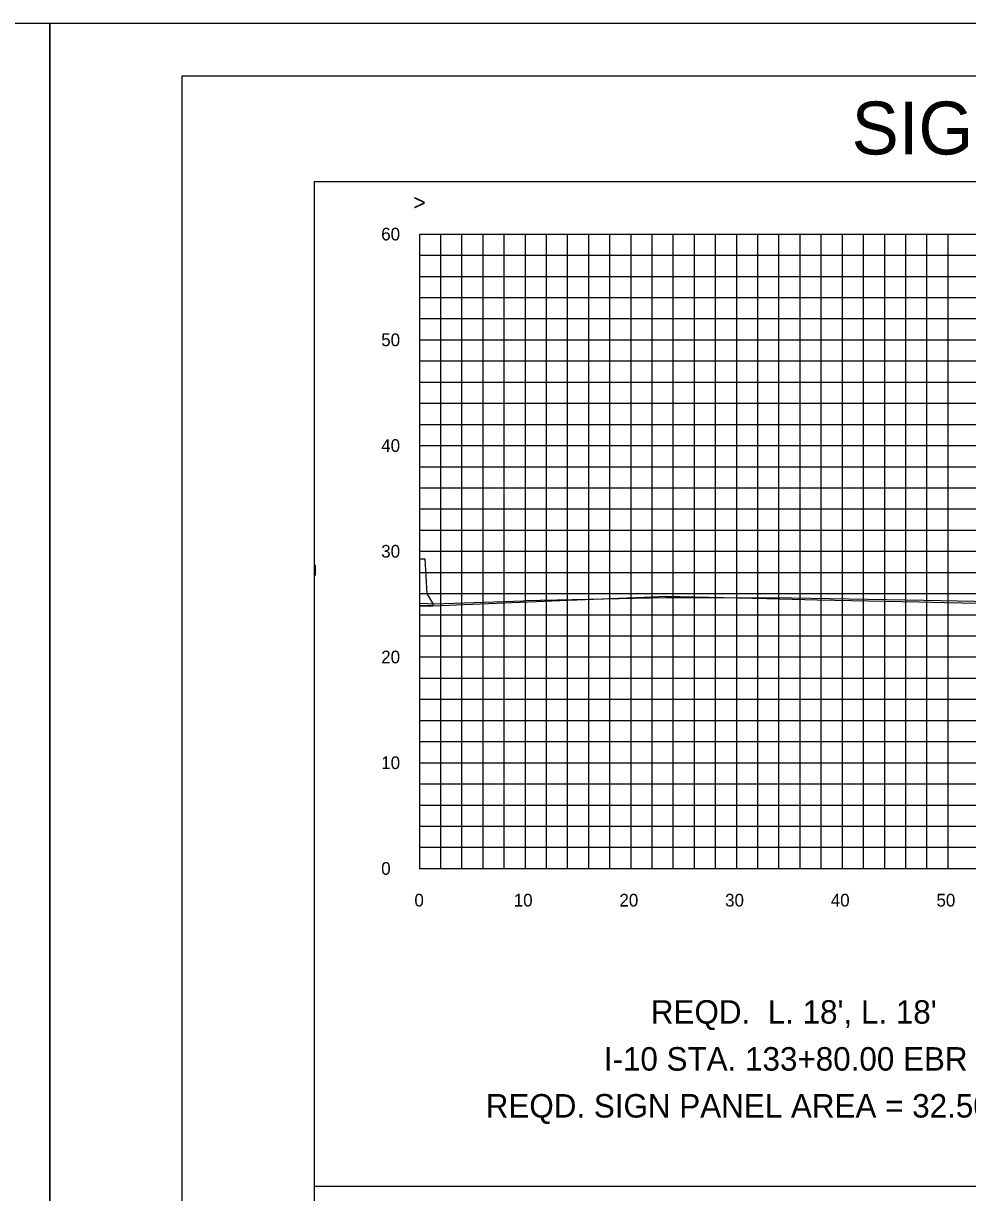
# Model space of a CAD drawing. Extents: x 2193008 to 2198143, y 1236112 to 1237864.
# Drawn here: x 2195887.2 to 2195976.6, y 1237227.5 to 1237338 of the extents above; entities that cross this region are included whole.
import ezdxf

# ---------------------------------------------------------------- set-up
doc = ezdxf.new("R2010")
doc.units = 0
for name, color, linetype in [('2', 7, 'Continuous'), ('31', 7, 'Continuous'), ('60', 7, 'Continuous'), ('ANNO-SHT', 7, 'Continuous'), ('AXIS', 7, 'Continuous'), ('Default', 7, 'Continuous'), ('Level 1', 7, 'Continuous'), ('Level 55', 7, 'Continuous'), ('LIMT-CSLINE', 7, 'Continuous'), ('M-ROADS', 7, 'Continuous'), ('SHT-BNDRY', 7, 'Continuous')]:
    doc.layers.add(name, color=color, linetype=linetype)

msp = doc.modelspace()

# ---------------------------------------------------------------- linework, layer by layer
msp.add_lwpolyline([(2195914.71, 1237133.05), (2196214.71, 1237133.05), (2196214.71, 1237323.05), (2195914.71, 1237323.05)], close=True)
at = {"layer": '2'}
msp.add_lwpolyline([(2195914.82, 1237286.82), (2195914.81, 1237285.82)], dxfattribs=at)
msp.add_lwpolyline([(2195914.82, 1237286.82), (2195914.81, 1237285.82)], dxfattribs=at)
at = {"layer": '60'}
for p, q in [((2195924.71, 1237258.11), (2195924.71, 1237318.11)), ((2195924.71, 1237258.05), (2195924.71, 1237258.11)), ((2195924.71, 1237258.11), (2196054.71, 1237258.11)), ((2195934.71, 1237258.05), (2195934.71, 1237258.11)), ((2195944.71, 1237258.05), (2195944.71, 1237258.11)), ((2195954.71, 1237258.05), (2195954.71, 1237258.11)), ((2195964.71, 1237258.05), (2195964.71, 1237258.11)), ((2195974.71, 1237258.05), (2195974.71, 1237258.11))]:
    msp.add_line(p, q, dxfattribs=at)
msp.add_lwpolyline([(2195924.71, 1237282.96), (2195925.96, 1237282.96), (2195937.96, 1237283.45), (2195945.96, 1237283.77), (2195947.96, 1237283.85), (2195957.56, 1237283.64), (2195959.96, 1237283.59), (2195962.36, 1237283.53), (2195971.96, 1237283.32), (2195974.36, 1237283.27), (2195983.96, 1237283.06), (2195986.36, 1237282.96), (2195995.96, 1237282.58), (2195996.36, 1237282.56), (2195997.96, 1237282.5)], dxfattribs=at)
at = {"layer": 'AXIS'}
msp.add_line((2195914.71, 1237243.04), (2195914.71, 1237243.05), dxfattribs=at)
at = {"layer": 'Default'}
msp.add_lwpolyline([(2195924.71, 1237287.4), (2195925.21, 1237287.4), (2195925.39, 1237284.13), (2195925.94, 1237283.13), (2195925.96, 1237282.96), (2195924.71, 1237282.96)], dxfattribs=at)
at = {"layer": 'Level 1'}
msp.add_line((2195914.71, 1237228.05), (2196214.71, 1237228.05), dxfattribs=at)
at = {"layer": 'M-ROADS'}
for p, q in [((2195924.71, 1237318.11), (2196054.71, 1237318.11)), ((2195926.71, 1237258.11), (2195926.71, 1237318.11)), ((2195928.71, 1237258.11), (2195928.71, 1237318.11)), ((2195930.71, 1237258.11), (2195930.71, 1237318.11)), ((2195932.71, 1237258.11), (2195932.71, 1237318.11)), ((2195934.71, 1237258.11), (2195934.71, 1237318.11)), ((2195936.71, 1237258.11), (2195936.71, 1237318.11)), ((2195938.71, 1237258.11), (2195938.71, 1237318.11)), ((2195940.71, 1237258.11), (2195940.71, 1237318.11)), ((2195942.71, 1237258.11), (2195942.71, 1237318.11)), ((2195944.71, 1237258.11), (2195944.71, 1237318.11)), ((2195946.71, 1237258.11), (2195946.71, 1237318.11)), ((2195948.71, 1237258.11), (2195948.71, 1237318.11)), ((2195950.71, 1237258.11), (2195950.71, 1237318.11)), ((2195952.71, 1237258.11), (2195952.71, 1237318.11)), ((2195954.71, 1237258.11), (2195954.71, 1237318.11)), ((2195956.71, 1237258.11), (2195956.71, 1237318.11)), ((2195958.71, 1237258.11), (2195958.71, 1237318.11)), ((2195960.71, 1237258.11), (2195960.71, 1237318.11)), ((2195962.71, 1237258.11), (2195962.71, 1237318.11)), ((2195964.71, 1237258.11), (2195964.71, 1237318.11)), ((2195966.71, 1237258.11), (2195966.71, 1237318.11)), ((2195968.71, 1237258.11), (2195968.71, 1237318.11)), ((2195970.71, 1237258.11), (2195970.71, 1237318.11)), ((2195972.71, 1237258.11), (2195972.71, 1237318.11)), ((2195974.71, 1237258.11), (2195974.71, 1237318.11)), ((2195924.71, 1237316.11), (2196054.71, 1237316.11)), ((2195924.71, 1237314.11), (2196054.71, 1237314.11)), ((2195924.71, 1237312.11), (2196054.71, 1237312.11)), ((2195924.71, 1237310.11), (2196054.71, 1237310.11)), ((2195924.71, 1237308.11), (2196054.71, 1237308.11)), ((2195924.71, 1237306.11), (2196054.71, 1237306.11)), ((2195924.71, 1237304.11), (2196054.71, 1237304.11)), ((2195924.71, 1237302.11), (2196054.71, 1237302.11)), ((2195924.71, 1237300.11), (2196054.71, 1237300.11)), ((2195924.71, 1237298.11), (2196054.71, 1237298.11)), ((2195924.71, 1237296.11), (2196054.71, 1237296.11)), ((2195924.71, 1237294.11), (2196054.71, 1237294.11)), ((2195924.71, 1237292.11), (2196054.71, 1237292.11)), ((2195924.71, 1237290.11), (2196054.71, 1237290.11)), ((2195924.71, 1237288.11), (2196054.71, 1237288.11)), ((2195924.71, 1237286.11), (2196054.71, 1237286.11)), ((2195924.71, 1237284.11), (2196054.71, 1237284.11)), ((2195924.71, 1237282.11), (2196054.71, 1237282.11)), ((2195924.71, 1237280.11), (2196054.71, 1237280.11)), ((2195924.71, 1237278.11), (2196054.71, 1237278.11)), ((2195924.71, 1237276.11), (2196054.71, 1237276.11)), ((2195924.71, 1237274.11), (2196054.71, 1237274.11)), ((2195924.71, 1237272.11), (2196054.71, 1237272.11)), ((2195924.71, 1237270.11), (2196054.71, 1237270.11)), ((2195924.71, 1237268.11), (2196054.71, 1237268.11)), ((2195924.71, 1237266.11), (2196054.71, 1237266.11)), ((2195924.71, 1237264.11), (2196054.71, 1237264.11)), ((2195924.71, 1237262.11), (2196054.71, 1237262.11)), ((2195924.71, 1237260.11), (2196054.71, 1237260.11)), ((2195924.71, 1237258.11), (2196054.71, 1237258.11))]:
    msp.add_line(p, q, dxfattribs=at)
for points in [[(2195549.71, 1237118.04), (2195889.71, 1237118.04), (2195889.71, 1237338.04), (2195549.71, 1237338.04)], [(2195889.71, 1237118.04), (2196229.71, 1237118.04), (2196229.71, 1237338.04), (2195889.71, 1237338.04)]]:
    msp.add_lwpolyline(points, close=True, dxfattribs=at)
msp.add_lwpolyline([(2195924.71, 1237283.2), (2195926.15, 1237283.13), (2195934.5, 1237283.42), (2195934.84, 1237283.44), (2195936.08, 1237283.48), (2195936.09, 1237283.48), (2195936.2, 1237283.48), (2195947.99, 1237283.74), (2195951.22, 1237283.74), (2195959.94, 1237283.71), (2195963.55, 1237283.65), (2195972.4, 1237283.5), (2195982.01, 1237283.3)], dxfattribs=at)
at = {"layer": 'SHT-BNDRY'}
msp.add_lwpolyline([(2195902.21, 1237123.04), (2196224.71, 1237123.04), (2196224.71, 1237333.04), (2195902.21, 1237333.04)], close=True, dxfattribs=at)

# ---------------------------------------------------------------- texts
at = {"layer": '31'}
for s, p in [('60', (2195921.07, 1237317.51)), ('50', (2195921.07, 1237307.51)), ('40', (2195921.07, 1237297.51)), ('30', (2195921.07, 1237287.51)), ('20', (2195921.07, 1237277.51)), ('10', (2195921.07, 1237267.51)), ('0', (2195921.07, 1237257.51))]:
    msp.add_text(s, height=1.2, dxfattribs=at).set_placement(p)
at = {"layer": '60'}
msp.add_text('>', height=1.5, dxfattribs=at).set_placement((2195924.1, 1237320.36))
at = {"layer": 'ANNO-SHT'}
msp.add_text('              SIGN CROSS SECTIONS               ', height=4.9995, rotation=360, dxfattribs=at).set_placement((2195939.58, 1237325.64))
at = {"layer": 'Level 55'}
for s, p in [(" REQD.  L. 18', L. 18'", (2195945.76, 1237243.43)), ('I-10 STA. 133+80.00 EBR', (2195942.13, 1237238.99)), ('REQD. SIGN PANEL AREA = 32.50 S.F.', (2195930.96, 1237234.55))]:
    msp.add_text(s, height=2.2209, dxfattribs=at).set_placement(p)
at = {"layer": 'LIMT-CSLINE'}
for s, p in [('0', (2195924.21, 1237254.51)), ('10', (2195933.61, 1237254.51)), ('20', (2195943.61, 1237254.51)), ('30', (2195953.61, 1237254.51)), ('40', (2195963.61, 1237254.51)), ('50', (2195973.61, 1237254.51))]:
    msp.add_text(s, height=1.2, dxfattribs=at).set_placement(p)

doc.saveas('drawing.dxf')
